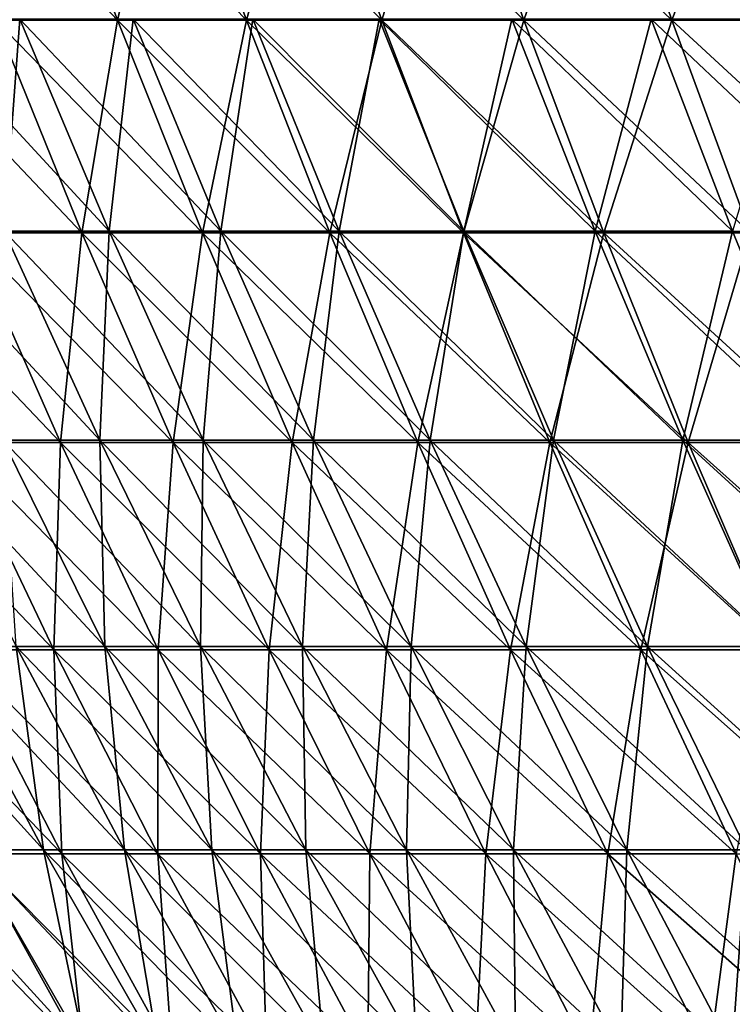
# Model space of a CAD drawing. Header units: millimetres. Extents: x -125 to 125, y -45 to 4025.
# Tile 360 of 656: x -100 to -90, y 3960 to 3974. Entities that reach past the tile are written whole.
import ezdxf

# ---------------------------------------------------------------- set-up
doc = ezdxf.new("R2010")
doc.units = ezdxf.units.MM
doc.header["$LTSCALE"] = 6.999206
for name, color, linetype in [('21', 7, 'CONTINUOUS'), ('22', 7, 'CONTINUOUS'), ('23', 7, 'CONTINUOUS'), ('24', 7, 'CONTINUOUS')]:
    doc.layers.add(name, color=color, linetype=linetype)

msp = doc.modelspace()

# ---------------------------------------------------------------- linework, layer by layer
at = {"layer": '21', "color": 7, "linetype": 'CONTINUOUS'}
for points in [[(-100.584, 3974.102, 54.012), (-98.873, 3974.102, 57.084), (-101.725, 3977.112, 54.625), (-100.584, 3974.102, 54.012)], [(-101.725, 3977.112, 54.625), (-98.873, 3974.102, 57.084), (-99.994, 3977.112, 57.732), (-101.725, 3977.112, 54.625)], [(-98.873, 3974.102, 57.084), (-97.068, 3974.102, 60.102), (-99.994, 3977.112, 57.732), (-98.873, 3974.102, 57.084)], [(-99.994, 3977.112, 57.732), (-97.068, 3974.102, 60.102), (-98.169, 3977.112, 60.784), (-99.994, 3977.112, 57.732)], [(-97.068, 3974.102, 60.102), (-95.171, 3974.102, 63.063), (-98.169, 3977.112, 60.784), (-97.068, 3974.102, 60.102)], [(-98.169, 3977.112, 60.784), (-95.171, 3974.102, 63.063), (-96.25, 3977.112, 63.778), (-98.169, 3977.112, 60.784)], [(-95.171, 3974.102, 63.063), (-93.184, 3974.102, 65.964), (-96.25, 3977.112, 63.778), (-95.171, 3974.102, 63.063)], [(-96.25, 3977.112, 63.778), (-93.184, 3974.102, 65.964), (-94.241, 3977.112, 66.712), (-96.25, 3977.112, 63.778)], [(-93.184, 3974.102, 65.964), (-91.108, 3974.102, 68.802), (-94.241, 3977.112, 66.712), (-93.184, 3974.102, 65.964)], [(-94.241, 3977.112, 66.712), (-91.108, 3974.102, 68.802), (-92.142, 3977.112, 69.582), (-94.241, 3977.112, 66.712)], [(-91.108, 3974.102, 68.802), (-88.946, 3974.102, 71.575), (-92.142, 3977.112, 69.582), (-91.108, 3974.102, 68.802)], [(-92.142, 3977.112, 69.582), (-88.946, 3974.102, 71.575), (-89.955, 3977.112, 72.387), (-92.142, 3977.112, 69.582)], [(-100.97, 3971.128, 50.277), (-99.374, 3971.128, 53.363), (-102.199, 3974.102, 50.889), (-100.97, 3971.128, 50.277)], [(-102.199, 3974.102, 50.889), (-99.374, 3971.128, 53.363), (-100.584, 3974.102, 54.012), (-102.199, 3974.102, 50.889)], [(-99.374, 3971.128, 53.363), (-97.684, 3971.128, 56.398), (-100.584, 3974.102, 54.012), (-99.374, 3971.128, 53.363)], [(-100.584, 3974.102, 54.012), (-97.684, 3971.128, 56.398), (-98.873, 3974.102, 57.084), (-100.584, 3974.102, 54.012)], [(-97.684, 3971.128, 56.398), (-95.9, 3971.128, 59.379), (-98.873, 3974.102, 57.084), (-97.684, 3971.128, 56.398)], [(-98.873, 3974.102, 57.084), (-95.9, 3971.128, 59.379), (-97.068, 3974.102, 60.102), (-98.873, 3974.102, 57.084)], [(-95.9, 3971.128, 59.379), (-94.026, 3971.128, 62.304), (-97.068, 3974.102, 60.102), (-95.9, 3971.128, 59.379)], [(-97.068, 3974.102, 60.102), (-94.026, 3971.128, 62.304), (-95.171, 3974.102, 63.063), (-97.068, 3974.102, 60.102)], [(-94.026, 3971.128, 62.304), (-92.063, 3971.128, 65.17), (-95.171, 3974.102, 63.063), (-94.026, 3971.128, 62.304)], [(-95.171, 3974.102, 63.063), (-92.063, 3971.128, 65.17), (-93.184, 3974.102, 65.964), (-95.171, 3974.102, 63.063)], [(-92.063, 3971.128, 65.17), (-90.013, 3971.128, 67.974), (-93.184, 3974.102, 65.964), (-92.063, 3971.128, 65.17)], [(-93.184, 3974.102, 65.964), (-90.013, 3971.128, 67.974), (-91.108, 3974.102, 68.802), (-93.184, 3974.102, 65.964)], [(-90.013, 3971.128, 67.974), (-87.877, 3971.128, 70.714), (-91.108, 3974.102, 68.802), (-90.013, 3971.128, 67.974)], [(-91.108, 3974.102, 68.802), (-87.877, 3971.128, 70.714), (-88.946, 3974.102, 71.575), (-91.108, 3974.102, 68.802)], [(-101.153, 3968.19, 46.538), (-99.672, 3968.19, 49.631), (-102.471, 3971.128, 47.144), (-101.153, 3968.19, 46.538)], [(-102.471, 3971.128, 47.144), (-99.672, 3968.19, 49.631), (-100.97, 3971.128, 50.277), (-102.471, 3971.128, 47.144)], [(-99.672, 3968.19, 49.631), (-98.096, 3968.19, 52.676), (-100.97, 3971.128, 50.277), (-99.672, 3968.19, 49.631)], [(-100.97, 3971.128, 50.277), (-98.096, 3968.19, 52.676), (-99.374, 3971.128, 53.363), (-100.97, 3971.128, 50.277)], [(-98.096, 3968.19, 52.676), (-96.427, 3968.19, 55.672), (-99.374, 3971.128, 53.363), (-98.096, 3968.19, 52.676)], [(-99.374, 3971.128, 53.363), (-96.427, 3968.19, 55.672), (-97.684, 3971.128, 56.398), (-99.374, 3971.128, 53.363)], [(-96.427, 3968.19, 55.672), (-94.667, 3968.19, 58.615), (-97.684, 3971.128, 56.398), (-96.427, 3968.19, 55.672)], [(-97.684, 3971.128, 56.398), (-94.667, 3968.19, 58.615), (-95.9, 3971.128, 59.379), (-97.684, 3971.128, 56.398)], [(-94.667, 3968.19, 58.615), (-92.817, 3968.19, 61.503), (-95.9, 3971.128, 59.379), (-94.667, 3968.19, 58.615)], [(-95.9, 3971.128, 59.379), (-92.817, 3968.19, 61.503), (-94.026, 3971.128, 62.304), (-95.9, 3971.128, 59.379)], [(-92.817, 3968.19, 61.503), (-90.879, 3968.19, 64.332), (-94.026, 3971.128, 62.304), (-92.817, 3968.19, 61.503)], [(-94.026, 3971.128, 62.304), (-90.879, 3968.19, 64.332), (-92.063, 3971.128, 65.17), (-94.026, 3971.128, 62.304)], [(-90.879, 3968.19, 64.332), (-88.855, 3968.19, 67.1), (-92.063, 3971.128, 65.17), (-90.879, 3968.19, 64.332)], [(-92.063, 3971.128, 65.17), (-88.855, 3968.19, 67.1), (-90.013, 3971.128, 67.974), (-92.063, 3971.128, 65.17)], [(-101.131, 3965.291, 42.805), (-99.765, 3965.291, 45.899), (-102.538, 3968.19, 43.401), (-101.131, 3965.291, 42.805)], [(-102.538, 3968.19, 43.401), (-99.765, 3965.291, 45.899), (-101.153, 3968.19, 46.538), (-102.538, 3968.19, 43.401)], [(-99.765, 3965.291, 45.899), (-98.305, 3965.291, 48.95), (-101.153, 3968.19, 46.538), (-99.765, 3965.291, 45.899)], [(-101.153, 3968.19, 46.538), (-98.305, 3965.291, 48.95), (-99.672, 3968.19, 49.631), (-101.153, 3968.19, 46.538)], [(-98.305, 3965.291, 48.95), (-96.75, 3965.291, 51.954), (-99.672, 3968.19, 49.631), (-98.305, 3965.291, 48.95)], [(-99.672, 3968.19, 49.631), (-96.75, 3965.291, 51.954), (-98.096, 3968.19, 52.676), (-99.672, 3968.19, 49.631)], [(-96.75, 3965.291, 51.954), (-95.105, 3965.291, 54.909), (-98.096, 3968.19, 52.676), (-96.75, 3965.291, 51.954)], [(-98.096, 3968.19, 52.676), (-95.105, 3965.291, 54.909), (-96.427, 3968.19, 55.672), (-98.096, 3968.19, 52.676)], [(-95.105, 3965.291, 54.909), (-93.369, 3965.291, 57.811), (-96.427, 3968.19, 55.672), (-95.105, 3965.291, 54.909)], [(-96.427, 3968.19, 55.672), (-93.369, 3965.291, 57.811), (-94.667, 3968.19, 58.615), (-96.427, 3968.19, 55.672)], [(-93.369, 3965.291, 57.811), (-91.544, 3965.291, 60.659), (-94.667, 3968.19, 58.615), (-93.369, 3965.291, 57.811)], [(-94.667, 3968.19, 58.615), (-91.544, 3965.291, 60.659), (-92.817, 3968.19, 61.503), (-94.667, 3968.19, 58.615)], [(-91.544, 3965.291, 60.659), (-89.633, 3965.291, 63.45), (-92.817, 3968.19, 61.503), (-91.544, 3965.291, 60.659)], [(-92.817, 3968.19, 61.503), (-89.633, 3965.291, 63.45), (-90.879, 3968.19, 64.332), (-92.817, 3968.19, 61.503)], [(-89.633, 3965.291, 63.45), (-87.636, 3965.291, 66.18), (-90.879, 3968.19, 64.332), (-89.633, 3965.291, 63.45)], [(-90.879, 3968.19, 64.332), (-87.636, 3965.291, 66.18), (-88.855, 3968.19, 67.1), (-90.879, 3968.19, 64.332)], [(-100.907, 3962.434, 39.092), (-99.656, 3962.434, 42.181), (-102.402, 3965.291, 39.671), (-100.907, 3962.434, 39.092)], [(-102.402, 3965.291, 39.671), (-99.656, 3962.434, 42.181), (-101.131, 3965.291, 42.805), (-102.402, 3965.291, 39.671)], [(-99.656, 3962.434, 42.181), (-98.309, 3962.434, 45.229), (-101.131, 3965.291, 42.805), (-99.656, 3962.434, 42.181)], [(-101.131, 3965.291, 42.805), (-98.309, 3962.434, 45.229), (-99.765, 3965.291, 45.899), (-101.131, 3965.291, 42.805)], [(-98.309, 3962.434, 45.229), (-96.87, 3962.434, 48.235), (-99.765, 3965.291, 45.899), (-98.309, 3962.434, 45.229)], [(-99.765, 3965.291, 45.899), (-96.87, 3962.434, 48.235), (-98.305, 3965.291, 48.95), (-99.765, 3965.291, 45.899)], [(-96.87, 3962.434, 48.235), (-95.339, 3962.434, 51.196), (-98.305, 3965.291, 48.95), (-96.87, 3962.434, 48.235)], [(-98.305, 3965.291, 48.95), (-95.339, 3962.434, 51.196), (-96.75, 3965.291, 51.954), (-98.305, 3965.291, 48.95)], [(-95.339, 3962.434, 51.196), (-93.717, 3962.434, 54.107), (-96.75, 3965.291, 51.954), (-95.339, 3962.434, 51.196)], [(-96.75, 3965.291, 51.954), (-93.717, 3962.434, 54.107), (-95.105, 3965.291, 54.909), (-96.75, 3965.291, 51.954)], [(-93.717, 3962.434, 54.107), (-92.006, 3962.434, 56.968), (-95.105, 3965.291, 54.909), (-93.717, 3962.434, 54.107)], [(-95.105, 3965.291, 54.909), (-92.006, 3962.434, 56.968), (-93.369, 3965.291, 57.811), (-95.105, 3965.291, 54.909)], [(-92.006, 3962.434, 56.968), (-90.208, 3962.434, 59.774), (-93.369, 3965.291, 57.811), (-92.006, 3962.434, 56.968)], [(-93.369, 3965.291, 57.811), (-90.208, 3962.434, 59.774), (-91.544, 3965.291, 60.659), (-93.369, 3965.291, 57.811)], [(-90.208, 3962.434, 59.774), (-88.325, 3962.434, 62.524), (-91.544, 3965.291, 60.659), (-90.208, 3962.434, 59.774)], [(-91.544, 3965.291, 60.659), (-88.325, 3962.434, 62.524), (-89.633, 3965.291, 63.45), (-91.544, 3965.291, 60.659)], [(-100.482, 3959.619, 35.408), (-99.344, 3959.619, 38.486), (-102.063, 3962.434, 35.966), (-100.482, 3959.619, 35.408)], [(-102.063, 3962.434, 35.966), (-99.344, 3959.619, 38.486), (-100.907, 3962.434, 39.092), (-102.063, 3962.434, 35.966)], [(-99.344, 3959.619, 38.486), (-98.111, 3959.619, 41.527), (-100.907, 3962.434, 39.092), (-99.344, 3959.619, 38.486)], [(-100.907, 3962.434, 39.092), (-98.111, 3959.619, 41.527), (-99.656, 3962.434, 42.181), (-100.907, 3962.434, 39.092)], [(-98.111, 3959.619, 41.527), (-96.786, 3959.619, 44.529), (-99.656, 3962.434, 42.181), (-98.111, 3959.619, 41.527)], [(-99.656, 3962.434, 42.181), (-96.786, 3959.619, 44.529), (-98.309, 3962.434, 45.229), (-99.656, 3962.434, 42.181)], [(-96.786, 3959.619, 44.529), (-95.369, 3959.619, 47.488), (-98.309, 3962.434, 45.229), (-96.786, 3959.619, 44.529)], [(-98.309, 3962.434, 45.229), (-95.369, 3959.619, 47.488), (-96.87, 3962.434, 48.235), (-98.309, 3962.434, 45.229)], [(-95.369, 3959.619, 47.488), (-93.861, 3959.619, 50.402), (-96.87, 3962.434, 48.235), (-95.369, 3959.619, 47.488)], [(-96.87, 3962.434, 48.235), (-93.861, 3959.619, 50.402), (-95.339, 3962.434, 51.196), (-96.87, 3962.434, 48.235)], [(-93.861, 3959.619, 50.402), (-92.264, 3959.619, 53.269), (-95.339, 3962.434, 51.196), (-93.861, 3959.619, 50.402)], [(-95.339, 3962.434, 51.196), (-92.264, 3959.619, 53.269), (-93.717, 3962.434, 54.107), (-95.339, 3962.434, 51.196)], [(-92.264, 3959.619, 53.269), (-90.58, 3959.619, 56.085), (-93.717, 3962.434, 54.107), (-92.264, 3959.619, 53.269)], [(-93.717, 3962.434, 54.107), (-90.58, 3959.619, 56.085), (-92.006, 3962.434, 56.968), (-93.717, 3962.434, 54.107)], [(-90.58, 3959.619, 56.085), (-88.81, 3959.619, 58.848), (-92.006, 3962.434, 56.968), (-90.58, 3959.619, 56.085)], [(-92.006, 3962.434, 56.968), (-88.81, 3959.619, 58.848), (-90.208, 3962.434, 59.774), (-92.006, 3962.434, 56.968)]]:
    msp.add_3dface(points, dxfattribs=at)
at = {"layer": '22', "color": 7, "linetype": 'CONTINUOUS'}
for points in [[(-99.994, 3977.112, -57.732), (-100.584, 3974.102, -54.012), (-101.725, 3977.112, -54.625), (-99.994, 3977.112, -57.732)], [(-98.873, 3974.102, -57.084), (-100.584, 3974.102, -54.012), (-99.994, 3977.112, -57.732), (-98.873, 3974.102, -57.084)], [(-98.169, 3977.112, -60.784), (-98.873, 3974.102, -57.084), (-99.994, 3977.112, -57.732), (-98.169, 3977.112, -60.784)], [(-97.068, 3974.102, -60.102), (-98.873, 3974.102, -57.084), (-98.169, 3977.112, -60.784), (-97.068, 3974.102, -60.102)], [(-96.25, 3977.112, -63.778), (-97.068, 3974.102, -60.102), (-98.169, 3977.112, -60.784), (-96.25, 3977.112, -63.778)], [(-95.171, 3974.102, -63.063), (-97.068, 3974.102, -60.102), (-96.25, 3977.112, -63.778), (-95.171, 3974.102, -63.063)], [(-94.241, 3977.112, -66.712), (-95.171, 3974.102, -63.063), (-96.25, 3977.112, -63.778), (-94.241, 3977.112, -66.712)], [(-93.184, 3974.102, -65.964), (-95.171, 3974.102, -63.063), (-94.241, 3977.112, -66.712), (-93.184, 3974.102, -65.964)], [(-92.142, 3977.112, -69.582), (-93.184, 3974.102, -65.964), (-94.241, 3977.112, -66.712), (-92.142, 3977.112, -69.582)], [(-91.108, 3974.102, -68.802), (-93.184, 3974.102, -65.964), (-92.142, 3977.112, -69.582), (-91.108, 3974.102, -68.802)], [(-89.955, 3977.112, -72.387), (-91.108, 3974.102, -68.802), (-92.142, 3977.112, -69.582), (-89.955, 3977.112, -72.387)], [(-88.946, 3974.102, -71.575), (-91.108, 3974.102, -68.802), (-89.955, 3977.112, -72.387), (-88.946, 3974.102, -71.575)], [(-99.374, 3971.128, -53.363), (-100.97, 3971.128, -50.277), (-100.584, 3974.102, -54.012), (-99.374, 3971.128, -53.363)], [(-98.873, 3974.102, -57.084), (-99.374, 3971.128, -53.363), (-100.584, 3974.102, -54.012), (-98.873, 3974.102, -57.084)], [(-97.684, 3971.128, -56.398), (-99.374, 3971.128, -53.363), (-98.873, 3974.102, -57.084), (-97.684, 3971.128, -56.398)], [(-97.068, 3974.102, -60.102), (-97.684, 3971.128, -56.398), (-98.873, 3974.102, -57.084), (-97.068, 3974.102, -60.102)], [(-95.9, 3971.128, -59.379), (-97.684, 3971.128, -56.398), (-97.068, 3974.102, -60.102), (-95.9, 3971.128, -59.379)], [(-95.171, 3974.102, -63.063), (-95.9, 3971.128, -59.379), (-97.068, 3974.102, -60.102), (-95.171, 3974.102, -63.063)], [(-94.026, 3971.128, -62.304), (-95.9, 3971.128, -59.379), (-95.171, 3974.102, -63.063), (-94.026, 3971.128, -62.304)], [(-93.184, 3974.102, -65.964), (-94.026, 3971.128, -62.304), (-95.171, 3974.102, -63.063), (-93.184, 3974.102, -65.964)], [(-92.063, 3971.128, -65.17), (-94.026, 3971.128, -62.304), (-93.184, 3974.102, -65.964), (-92.063, 3971.128, -65.17)], [(-91.108, 3974.102, -68.802), (-92.063, 3971.128, -65.17), (-93.184, 3974.102, -65.964), (-91.108, 3974.102, -68.802)], [(-90.013, 3971.128, -67.974), (-92.063, 3971.128, -65.17), (-91.108, 3974.102, -68.802), (-90.013, 3971.128, -67.974)], [(-88.946, 3974.102, -71.575), (-90.013, 3971.128, -67.974), (-91.108, 3974.102, -68.802), (-88.946, 3974.102, -71.575)], [(-99.672, 3968.19, -49.631), (-101.153, 3968.19, -46.538), (-100.97, 3971.128, -50.277), (-99.672, 3968.19, -49.631)], [(-99.374, 3971.128, -53.363), (-99.672, 3968.19, -49.631), (-100.97, 3971.128, -50.277), (-99.374, 3971.128, -53.363)], [(-98.096, 3968.19, -52.676), (-99.672, 3968.19, -49.631), (-99.374, 3971.128, -53.363), (-98.096, 3968.19, -52.676)], [(-97.684, 3971.128, -56.398), (-98.096, 3968.19, -52.676), (-99.374, 3971.128, -53.363), (-97.684, 3971.128, -56.398)], [(-96.427, 3968.19, -55.672), (-98.096, 3968.19, -52.676), (-97.684, 3971.128, -56.398), (-96.427, 3968.19, -55.672)], [(-95.9, 3971.128, -59.379), (-96.427, 3968.19, -55.672), (-97.684, 3971.128, -56.398), (-95.9, 3971.128, -59.379)], [(-94.667, 3968.19, -58.615), (-96.427, 3968.19, -55.672), (-95.9, 3971.128, -59.379), (-94.667, 3968.19, -58.615)], [(-94.026, 3971.128, -62.304), (-94.667, 3968.19, -58.615), (-95.9, 3971.128, -59.379), (-94.026, 3971.128, -62.304)], [(-92.817, 3968.19, -61.503), (-94.667, 3968.19, -58.615), (-94.026, 3971.128, -62.304), (-92.817, 3968.19, -61.503)], [(-92.063, 3971.128, -65.17), (-92.817, 3968.19, -61.503), (-94.026, 3971.128, -62.304), (-92.063, 3971.128, -65.17)], [(-90.879, 3968.19, -64.332), (-92.817, 3968.19, -61.503), (-92.063, 3971.128, -65.17), (-90.879, 3968.19, -64.332)], [(-90.013, 3971.128, -67.974), (-90.879, 3968.19, -64.332), (-92.063, 3971.128, -65.17), (-90.013, 3971.128, -67.974)], [(-88.855, 3968.19, -67.1), (-90.879, 3968.19, -64.332), (-90.013, 3971.128, -67.974), (-88.855, 3968.19, -67.1)], [(-99.765, 3965.291, -45.899), (-101.131, 3965.291, -42.805), (-101.153, 3968.19, -46.538), (-99.765, 3965.291, -45.899)], [(-99.672, 3968.19, -49.631), (-99.765, 3965.291, -45.899), (-101.153, 3968.19, -46.538), (-99.672, 3968.19, -49.631)], [(-98.305, 3965.291, -48.95), (-99.765, 3965.291, -45.899), (-99.672, 3968.19, -49.631), (-98.305, 3965.291, -48.95)], [(-98.096, 3968.19, -52.676), (-98.305, 3965.291, -48.95), (-99.672, 3968.19, -49.631), (-98.096, 3968.19, -52.676)], [(-96.75, 3965.291, -51.954), (-98.305, 3965.291, -48.95), (-98.096, 3968.19, -52.676), (-96.75, 3965.291, -51.954)], [(-96.427, 3968.19, -55.672), (-96.75, 3965.291, -51.954), (-98.096, 3968.19, -52.676), (-96.427, 3968.19, -55.672)], [(-95.105, 3965.291, -54.909), (-96.75, 3965.291, -51.954), (-96.427, 3968.19, -55.672), (-95.105, 3965.291, -54.909)], [(-94.667, 3968.19, -58.615), (-95.105, 3965.291, -54.909), (-96.427, 3968.19, -55.672), (-94.667, 3968.19, -58.615)], [(-93.369, 3965.291, -57.811), (-95.105, 3965.291, -54.909), (-94.667, 3968.19, -58.615), (-93.369, 3965.291, -57.811)], [(-92.817, 3968.19, -61.503), (-93.369, 3965.291, -57.811), (-94.667, 3968.19, -58.615), (-92.817, 3968.19, -61.503)], [(-91.544, 3965.291, -60.659), (-93.369, 3965.291, -57.811), (-92.817, 3968.19, -61.503), (-91.544, 3965.291, -60.659)], [(-90.879, 3968.19, -64.332), (-91.544, 3965.291, -60.659), (-92.817, 3968.19, -61.503), (-90.879, 3968.19, -64.332)], [(-89.633, 3965.291, -63.45), (-91.544, 3965.291, -60.659), (-90.879, 3968.19, -64.332), (-89.633, 3965.291, -63.45)], [(-88.855, 3968.19, -67.1), (-89.633, 3965.291, -63.45), (-90.879, 3968.19, -64.332), (-88.855, 3968.19, -67.1)], [(-99.656, 3962.434, -42.181), (-100.907, 3962.434, -39.092), (-101.131, 3965.291, -42.805), (-99.656, 3962.434, -42.181)], [(-99.765, 3965.291, -45.899), (-99.656, 3962.434, -42.181), (-101.131, 3965.291, -42.805), (-99.765, 3965.291, -45.899)], [(-98.309, 3962.434, -45.229), (-99.656, 3962.434, -42.181), (-99.765, 3965.291, -45.899), (-98.309, 3962.434, -45.229)], [(-98.305, 3965.291, -48.95), (-98.309, 3962.434, -45.229), (-99.765, 3965.291, -45.899), (-98.305, 3965.291, -48.95)], [(-96.87, 3962.434, -48.235), (-98.309, 3962.434, -45.229), (-98.305, 3965.291, -48.95), (-96.87, 3962.434, -48.235)], [(-96.75, 3965.291, -51.954), (-96.87, 3962.434, -48.235), (-98.305, 3965.291, -48.95), (-96.75, 3965.291, -51.954)], [(-95.339, 3962.434, -51.196), (-96.87, 3962.434, -48.235), (-96.75, 3965.291, -51.954), (-95.339, 3962.434, -51.196)], [(-95.105, 3965.291, -54.909), (-95.339, 3962.434, -51.196), (-96.75, 3965.291, -51.954), (-95.105, 3965.291, -54.909)], [(-93.717, 3962.434, -54.107), (-95.339, 3962.434, -51.196), (-95.105, 3965.291, -54.909), (-93.717, 3962.434, -54.107)], [(-93.369, 3965.291, -57.811), (-93.717, 3962.434, -54.107), (-95.105, 3965.291, -54.909), (-93.369, 3965.291, -57.811)], [(-92.006, 3962.434, -56.968), (-93.717, 3962.434, -54.107), (-93.369, 3965.291, -57.811), (-92.006, 3962.434, -56.968)], [(-91.544, 3965.291, -60.659), (-92.006, 3962.434, -56.968), (-93.369, 3965.291, -57.811), (-91.544, 3965.291, -60.659)], [(-90.208, 3962.434, -59.774), (-92.006, 3962.434, -56.968), (-91.544, 3965.291, -60.659), (-90.208, 3962.434, -59.774)], [(-89.633, 3965.291, -63.45), (-90.208, 3962.434, -59.774), (-91.544, 3965.291, -60.659), (-89.633, 3965.291, -63.45)], [(-99.344, 3959.619, -38.486), (-100.482, 3959.619, -35.408), (-100.907, 3962.434, -39.092), (-99.344, 3959.619, -38.486)], [(-99.656, 3962.434, -42.181), (-99.344, 3959.619, -38.486), (-100.907, 3962.434, -39.092), (-99.656, 3962.434, -42.181)], [(-98.111, 3959.619, -41.527), (-99.344, 3959.619, -38.486), (-99.656, 3962.434, -42.181), (-98.111, 3959.619, -41.527)], [(-98.309, 3962.434, -45.229), (-98.111, 3959.619, -41.527), (-99.656, 3962.434, -42.181), (-98.309, 3962.434, -45.229)], [(-96.786, 3959.619, -44.529), (-98.111, 3959.619, -41.527), (-98.309, 3962.434, -45.229), (-96.786, 3959.619, -44.529)], [(-96.87, 3962.434, -48.235), (-96.786, 3959.619, -44.529), (-98.309, 3962.434, -45.229), (-96.87, 3962.434, -48.235)], [(-95.369, 3959.619, -47.488), (-96.786, 3959.619, -44.529), (-96.87, 3962.434, -48.235), (-95.369, 3959.619, -47.488)], [(-95.339, 3962.434, -51.196), (-95.369, 3959.619, -47.488), (-96.87, 3962.434, -48.235), (-95.339, 3962.434, -51.196)], [(-93.861, 3959.619, -50.402), (-95.369, 3959.619, -47.488), (-95.339, 3962.434, -51.196), (-93.861, 3959.619, -50.402)], [(-93.717, 3962.434, -54.107), (-93.861, 3959.619, -50.402), (-95.339, 3962.434, -51.196), (-93.717, 3962.434, -54.107)], [(-92.264, 3959.619, -53.269), (-93.861, 3959.619, -50.402), (-93.717, 3962.434, -54.107), (-92.264, 3959.619, -53.269)], [(-92.006, 3962.434, -56.968), (-92.264, 3959.619, -53.269), (-93.717, 3962.434, -54.107), (-92.006, 3962.434, -56.968)], [(-90.58, 3959.619, -56.085), (-92.264, 3959.619, -53.269), (-92.006, 3962.434, -56.968), (-90.58, 3959.619, -56.085)], [(-90.208, 3962.434, -59.774), (-90.58, 3959.619, -56.085), (-92.006, 3962.434, -56.968), (-90.208, 3962.434, -59.774)], [(-88.81, 3959.619, -58.848), (-90.58, 3959.619, -56.085), (-90.208, 3962.434, -59.774), (-88.81, 3959.619, -58.848)]]:
    msp.add_3dface(points, dxfattribs=at)
at = {"layer": '23', "color": 7, "linetype": 'CONTINUOUS'}
for points in [[(-100.464, 3971.152, -46.221), (-98.993, 3971.152, -49.293), (-101.732, 3974.118, -46.804), (-100.464, 3971.152, -46.221)], [(-101.732, 3974.118, -46.804), (-98.993, 3971.152, -49.293), (-100.243, 3974.118, -49.915), (-101.732, 3974.118, -46.804)], [(-98.993, 3971.152, -49.293), (-97.428, 3971.152, -52.318), (-100.243, 3974.118, -49.915), (-98.993, 3971.152, -49.293)], [(-100.243, 3974.118, -49.915), (-97.428, 3971.152, -52.318), (-98.658, 3974.118, -52.978), (-100.243, 3974.118, -49.915)], [(-97.428, 3971.152, -52.318), (-95.771, 3971.152, -55.293), (-98.658, 3974.118, -52.978), (-97.428, 3971.152, -52.318)], [(-98.658, 3974.118, -52.978), (-95.771, 3971.152, -55.293), (-96.98, 3974.118, -55.991), (-98.658, 3974.118, -52.978)], [(-95.771, 3971.152, -55.293), (-94.022, 3971.152, -58.216), (-96.98, 3974.118, -55.991), (-95.771, 3971.152, -55.293)], [(-96.98, 3974.118, -55.991), (-94.022, 3971.152, -58.216), (-95.209, 3974.118, -58.951), (-96.98, 3974.118, -55.991)], [(-94.022, 3971.152, -58.216), (-92.185, 3971.152, -61.084), (-95.209, 3974.118, -58.951), (-94.022, 3971.152, -58.216)], [(-95.209, 3974.118, -58.951), (-92.185, 3971.152, -61.084), (-93.349, 3974.118, -61.855), (-95.209, 3974.118, -58.951)], [(-92.185, 3971.152, -61.084), (-90.26, 3971.152, -63.894), (-93.349, 3974.118, -61.855), (-92.185, 3971.152, -61.084)], [(-93.349, 3974.118, -61.855), (-90.26, 3971.152, -63.894), (-91.4, 3974.118, -64.7), (-93.349, 3974.118, -61.855)], [(-90.26, 3971.152, -63.894), (-88.25, 3971.152, -66.643), (-91.4, 3974.118, -64.7), (-90.26, 3971.152, -63.894)], [(-91.4, 3974.118, -64.7), (-88.25, 3971.152, -66.643), (-89.364, 3974.118, -67.484), (-91.4, 3974.118, -64.7)], [(-100.482, 3968.223, -42.53), (-99.124, 3968.223, -45.604), (-101.84, 3971.152, -43.105), (-100.482, 3968.223, -42.53)], [(-101.84, 3971.152, -43.105), (-99.124, 3968.223, -45.604), (-100.464, 3971.152, -46.221), (-101.84, 3971.152, -43.105)], [(-99.124, 3968.223, -45.604), (-97.673, 3968.223, -48.635), (-100.464, 3971.152, -46.221), (-99.124, 3968.223, -45.604)], [(-100.464, 3971.152, -46.221), (-97.673, 3968.223, -48.635), (-98.993, 3971.152, -49.293), (-100.464, 3971.152, -46.221)], [(-97.673, 3968.223, -48.635), (-96.129, 3968.223, -51.62), (-98.993, 3971.152, -49.293), (-97.673, 3968.223, -48.635)], [(-98.993, 3971.152, -49.293), (-96.129, 3968.223, -51.62), (-97.428, 3971.152, -52.318), (-98.993, 3971.152, -49.293)], [(-96.129, 3968.223, -51.62), (-94.494, 3968.223, -54.556), (-97.428, 3971.152, -52.318), (-96.129, 3968.223, -51.62)], [(-97.428, 3971.152, -52.318), (-94.494, 3968.223, -54.556), (-95.771, 3971.152, -55.293), (-97.428, 3971.152, -52.318)], [(-94.494, 3968.223, -54.556), (-92.769, 3968.223, -57.44), (-95.771, 3971.152, -55.293), (-94.494, 3968.223, -54.556)], [(-95.771, 3971.152, -55.293), (-92.769, 3968.223, -57.44), (-94.022, 3971.152, -58.216), (-95.771, 3971.152, -55.293)], [(-92.769, 3968.223, -57.44), (-90.956, 3968.223, -60.27), (-94.022, 3971.152, -58.216), (-92.769, 3968.223, -57.44)], [(-94.022, 3971.152, -58.216), (-90.956, 3968.223, -60.27), (-92.185, 3971.152, -61.084), (-94.022, 3971.152, -58.216)], [(-90.956, 3968.223, -60.27), (-89.057, 3968.223, -63.042), (-92.185, 3971.152, -61.084), (-90.956, 3968.223, -60.27)], [(-92.185, 3971.152, -61.084), (-89.057, 3968.223, -63.042), (-90.26, 3971.152, -63.894), (-92.185, 3971.152, -61.084)], [(-100.297, 3965.335, -38.855), (-99.052, 3965.335, -41.925), (-101.744, 3968.223, -39.416), (-100.297, 3965.335, -38.855)], [(-101.744, 3968.223, -39.416), (-99.052, 3965.335, -41.925), (-100.482, 3968.223, -42.53), (-101.744, 3968.223, -39.416)], [(-99.052, 3965.335, -41.925), (-97.714, 3965.335, -44.956), (-100.482, 3968.223, -42.53), (-99.052, 3965.335, -41.925)], [(-100.482, 3968.223, -42.53), (-97.714, 3965.335, -44.956), (-99.124, 3968.223, -45.604), (-100.482, 3968.223, -42.53)], [(-97.714, 3965.335, -44.956), (-96.284, 3965.335, -47.944), (-99.124, 3968.223, -45.604), (-97.714, 3965.335, -44.956)], [(-99.124, 3968.223, -45.604), (-96.284, 3965.335, -47.944), (-97.673, 3968.223, -48.635), (-99.124, 3968.223, -45.604)], [(-96.284, 3965.335, -47.944), (-94.761, 3965.335, -50.886), (-97.673, 3968.223, -48.635), (-96.284, 3965.335, -47.944)], [(-97.673, 3968.223, -48.635), (-94.761, 3965.335, -50.886), (-96.129, 3968.223, -51.62), (-97.673, 3968.223, -48.635)], [(-94.761, 3965.335, -50.886), (-93.149, 3965.335, -53.78), (-96.129, 3968.223, -51.62), (-94.761, 3965.335, -50.886)], [(-96.129, 3968.223, -51.62), (-93.149, 3965.335, -53.78), (-94.494, 3968.223, -54.556), (-96.129, 3968.223, -51.62)], [(-93.149, 3965.335, -53.78), (-91.449, 3965.335, -56.623), (-94.494, 3968.223, -54.556), (-93.149, 3965.335, -53.78)], [(-94.494, 3968.223, -54.556), (-91.449, 3965.335, -56.623), (-92.769, 3968.223, -57.44), (-94.494, 3968.223, -54.556)], [(-91.449, 3965.335, -56.623), (-89.662, 3965.335, -59.412), (-92.769, 3968.223, -57.44), (-91.449, 3965.335, -56.623)], [(-92.769, 3968.223, -57.44), (-89.662, 3965.335, -59.412), (-90.956, 3968.223, -60.27), (-92.769, 3968.223, -57.44)], [(-89.662, 3965.335, -59.412), (-87.79, 3965.335, -62.145), (-90.956, 3968.223, -60.27), (-89.662, 3965.335, -59.412)], [(-90.956, 3968.223, -60.27), (-87.79, 3965.335, -62.145), (-89.057, 3968.223, -63.042), (-90.956, 3968.223, -60.27)], [(-100.946, 3962.489, -32.113), (-99.91, 3962.489, -35.207), (-102.498, 3965.335, -32.607), (-100.946, 3962.489, -32.113)], [(-102.498, 3965.335, -32.607), (-99.91, 3962.489, -35.207), (-101.445, 3965.335, -35.748), (-102.498, 3965.335, -32.607)], [(-99.91, 3962.489, -35.207), (-98.778, 3962.489, -38.267), (-101.445, 3965.335, -35.748), (-99.91, 3962.489, -35.207)], [(-101.445, 3965.335, -35.748), (-98.778, 3962.489, -38.267), (-100.297, 3965.335, -38.855), (-101.445, 3965.335, -35.748)], [(-98.778, 3962.489, -38.267), (-97.553, 3962.489, -41.291), (-100.297, 3965.335, -38.855), (-98.778, 3962.489, -38.267)], [(-100.297, 3965.335, -38.855), (-97.553, 3962.489, -41.291), (-99.052, 3965.335, -41.925), (-100.297, 3965.335, -38.855)], [(-97.553, 3962.489, -41.291), (-96.235, 3962.489, -44.275), (-99.052, 3965.335, -41.925), (-97.553, 3962.489, -41.291)], [(-99.052, 3965.335, -41.925), (-96.235, 3962.489, -44.275), (-97.714, 3965.335, -44.956), (-99.052, 3965.335, -41.925)], [(-96.235, 3962.489, -44.275), (-94.826, 3962.489, -47.218), (-97.714, 3965.335, -44.956), (-96.235, 3962.489, -44.275)], [(-97.714, 3965.335, -44.956), (-94.826, 3962.489, -47.218), (-96.284, 3965.335, -47.944), (-97.714, 3965.335, -44.956)], [(-94.826, 3962.489, -47.218), (-93.327, 3962.489, -50.115), (-96.284, 3965.335, -47.944), (-94.826, 3962.489, -47.218)], [(-96.284, 3965.335, -47.944), (-93.327, 3962.489, -50.115), (-94.761, 3965.335, -50.886), (-96.284, 3965.335, -47.944)], [(-93.327, 3962.489, -50.115), (-91.739, 3962.489, -52.966), (-94.761, 3965.335, -50.886), (-93.327, 3962.489, -50.115)], [(-94.761, 3965.335, -50.886), (-91.739, 3962.489, -52.966), (-93.149, 3965.335, -53.78), (-94.761, 3965.335, -50.886)], [(-91.739, 3962.489, -52.966), (-90.065, 3962.489, -55.766), (-93.149, 3965.335, -53.78), (-91.739, 3962.489, -52.966)], [(-93.149, 3965.335, -53.78), (-90.065, 3962.489, -55.766), (-91.449, 3965.335, -56.623), (-93.149, 3965.335, -53.78)], [(-90.065, 3962.489, -55.766), (-88.305, 3962.489, -58.513), (-91.449, 3965.335, -56.623), (-90.065, 3962.489, -55.766)], [(-91.449, 3965.335, -56.623), (-88.305, 3962.489, -58.513), (-89.662, 3965.335, -59.412), (-91.449, 3965.335, -56.623)], [(-100.249, 3959.688, -28.523), (-99.323, 3959.688, -31.597), (-101.887, 3962.489, -28.989), (-100.249, 3959.688, -28.523)], [(-101.887, 3962.489, -28.989), (-99.323, 3959.688, -31.597), (-100.946, 3962.489, -32.113), (-101.887, 3962.489, -28.989)], [(-99.323, 3959.688, -31.597), (-98.303, 3959.688, -34.641), (-100.946, 3962.489, -32.113), (-99.323, 3959.688, -31.597)], [(-100.946, 3962.489, -32.113), (-98.303, 3959.688, -34.641), (-99.91, 3962.489, -35.207), (-100.946, 3962.489, -32.113)], [(-98.303, 3959.688, -34.641), (-97.189, 3959.688, -37.651), (-99.91, 3962.489, -35.207), (-98.303, 3959.688, -34.641)], [(-99.91, 3962.489, -35.207), (-97.189, 3959.688, -37.651), (-98.778, 3962.489, -38.267), (-99.91, 3962.489, -35.207)], [(-97.189, 3959.688, -37.651), (-95.984, 3959.688, -40.626), (-98.778, 3962.489, -38.267), (-97.189, 3959.688, -37.651)], [(-98.778, 3962.489, -38.267), (-95.984, 3959.688, -40.626), (-97.553, 3962.489, -41.291), (-98.778, 3962.489, -38.267)], [(-95.984, 3959.688, -40.626), (-94.687, 3959.688, -43.563), (-97.553, 3962.489, -41.291), (-95.984, 3959.688, -40.626)], [(-97.553, 3962.489, -41.291), (-94.687, 3959.688, -43.563), (-96.235, 3962.489, -44.275), (-97.553, 3962.489, -41.291)], [(-94.687, 3959.688, -43.563), (-93.301, 3959.688, -46.458), (-96.235, 3962.489, -44.275), (-94.687, 3959.688, -43.563)], [(-96.235, 3962.489, -44.275), (-93.301, 3959.688, -46.458), (-94.826, 3962.489, -47.218), (-96.235, 3962.489, -44.275)], [(-93.301, 3959.688, -46.458), (-91.826, 3959.688, -49.309), (-94.826, 3962.489, -47.218), (-93.301, 3959.688, -46.458)], [(-94.826, 3962.489, -47.218), (-91.826, 3959.688, -49.309), (-93.327, 3962.489, -50.115), (-94.826, 3962.489, -47.218)], [(-91.826, 3959.688, -49.309), (-90.264, 3959.688, -52.114), (-93.327, 3962.489, -50.115), (-91.826, 3959.688, -49.309)], [(-93.327, 3962.489, -50.115), (-90.264, 3959.688, -52.114), (-91.739, 3962.489, -52.966), (-93.327, 3962.489, -50.115)], [(-90.264, 3959.688, -52.114), (-88.616, 3959.688, -54.869), (-91.739, 3962.489, -52.966), (-90.264, 3959.688, -52.114)], [(-91.739, 3962.489, -52.966), (-88.616, 3959.688, -54.869), (-90.065, 3962.489, -55.766), (-91.739, 3962.489, -52.966)]]:
    msp.add_3dface(points, dxfattribs=at)
at = {"layer": '24', "color": 7, "linetype": 'CONTINUOUS'}
for points in [[(-100.243, 3974.118, 49.915), (-100.464, 3971.152, 46.221), (-101.732, 3974.118, 46.804), (-100.243, 3974.118, 49.915)], [(-98.993, 3971.152, 49.293), (-100.464, 3971.152, 46.221), (-100.243, 3974.118, 49.915), (-98.993, 3971.152, 49.293)], [(-98.658, 3974.118, 52.978), (-98.993, 3971.152, 49.293), (-100.243, 3974.118, 49.915), (-98.658, 3974.118, 52.978)], [(-97.428, 3971.152, 52.318), (-98.993, 3971.152, 49.293), (-98.658, 3974.118, 52.978), (-97.428, 3971.152, 52.318)], [(-96.98, 3974.118, 55.991), (-97.428, 3971.152, 52.318), (-98.658, 3974.118, 52.978), (-96.98, 3974.118, 55.991)], [(-95.771, 3971.152, 55.293), (-97.428, 3971.152, 52.318), (-96.98, 3974.118, 55.991), (-95.771, 3971.152, 55.293)], [(-95.209, 3974.118, 58.951), (-95.771, 3971.152, 55.293), (-96.98, 3974.118, 55.991), (-95.209, 3974.118, 58.951)], [(-94.022, 3971.152, 58.216), (-95.771, 3971.152, 55.293), (-95.209, 3974.118, 58.951), (-94.022, 3971.152, 58.216)], [(-93.349, 3974.118, 61.855), (-94.022, 3971.152, 58.216), (-95.209, 3974.118, 58.951), (-93.349, 3974.118, 61.855)], [(-92.185, 3971.152, 61.084), (-94.022, 3971.152, 58.216), (-93.349, 3974.118, 61.855), (-92.185, 3971.152, 61.084)], [(-91.4, 3974.118, 64.7), (-92.185, 3971.152, 61.084), (-93.349, 3974.118, 61.855), (-91.4, 3974.118, 64.7)], [(-90.26, 3971.152, 63.894), (-92.185, 3971.152, 61.084), (-91.4, 3974.118, 64.7), (-90.26, 3971.152, 63.894)], [(-89.364, 3974.118, 67.484), (-90.26, 3971.152, 63.894), (-91.4, 3974.118, 64.7), (-89.364, 3974.118, 67.484)], [(-99.124, 3968.223, 45.604), (-100.482, 3968.223, 42.53), (-100.464, 3971.152, 46.221), (-99.124, 3968.223, 45.604)], [(-98.993, 3971.152, 49.293), (-99.124, 3968.223, 45.604), (-100.464, 3971.152, 46.221), (-98.993, 3971.152, 49.293)], [(-97.673, 3968.223, 48.635), (-99.124, 3968.223, 45.604), (-98.993, 3971.152, 49.293), (-97.673, 3968.223, 48.635)], [(-97.428, 3971.152, 52.318), (-97.673, 3968.223, 48.635), (-98.993, 3971.152, 49.293), (-97.428, 3971.152, 52.318)], [(-96.129, 3968.223, 51.62), (-97.673, 3968.223, 48.635), (-97.428, 3971.152, 52.318), (-96.129, 3968.223, 51.62)], [(-95.771, 3971.152, 55.293), (-96.129, 3968.223, 51.62), (-97.428, 3971.152, 52.318), (-95.771, 3971.152, 55.293)], [(-94.494, 3968.223, 54.556), (-96.129, 3968.223, 51.62), (-95.771, 3971.152, 55.293), (-94.494, 3968.223, 54.556)], [(-94.022, 3971.152, 58.216), (-94.494, 3968.223, 54.556), (-95.771, 3971.152, 55.293), (-94.022, 3971.152, 58.216)], [(-92.769, 3968.223, 57.44), (-94.494, 3968.223, 54.556), (-94.022, 3971.152, 58.216), (-92.769, 3968.223, 57.44)], [(-92.185, 3971.152, 61.084), (-92.769, 3968.223, 57.44), (-94.022, 3971.152, 58.216), (-92.185, 3971.152, 61.084)], [(-90.956, 3968.223, 60.27), (-92.769, 3968.223, 57.44), (-92.185, 3971.152, 61.084), (-90.956, 3968.223, 60.27)], [(-90.26, 3971.152, 63.894), (-90.956, 3968.223, 60.27), (-92.185, 3971.152, 61.084), (-90.26, 3971.152, 63.894)], [(-89.057, 3968.223, 63.042), (-90.956, 3968.223, 60.27), (-90.26, 3971.152, 63.894), (-89.057, 3968.223, 63.042)], [(-99.052, 3965.335, 41.925), (-100.297, 3965.335, 38.855), (-100.482, 3968.223, 42.53), (-99.052, 3965.335, 41.925)], [(-99.124, 3968.223, 45.604), (-99.052, 3965.335, 41.925), (-100.482, 3968.223, 42.53), (-99.124, 3968.223, 45.604)], [(-97.714, 3965.335, 44.956), (-99.052, 3965.335, 41.925), (-99.124, 3968.223, 45.604), (-97.714, 3965.335, 44.956)], [(-97.673, 3968.223, 48.635), (-97.714, 3965.335, 44.956), (-99.124, 3968.223, 45.604), (-97.673, 3968.223, 48.635)], [(-96.284, 3965.335, 47.944), (-97.714, 3965.335, 44.956), (-97.673, 3968.223, 48.635), (-96.284, 3965.335, 47.944)], [(-96.129, 3968.223, 51.62), (-96.284, 3965.335, 47.944), (-97.673, 3968.223, 48.635), (-96.129, 3968.223, 51.62)], [(-94.761, 3965.335, 50.886), (-96.284, 3965.335, 47.944), (-96.129, 3968.223, 51.62), (-94.761, 3965.335, 50.886)], [(-94.494, 3968.223, 54.556), (-94.761, 3965.335, 50.886), (-96.129, 3968.223, 51.62), (-94.494, 3968.223, 54.556)], [(-93.149, 3965.335, 53.78), (-94.761, 3965.335, 50.886), (-94.494, 3968.223, 54.556), (-93.149, 3965.335, 53.78)], [(-92.769, 3968.223, 57.44), (-93.149, 3965.335, 53.78), (-94.494, 3968.223, 54.556), (-92.769, 3968.223, 57.44)], [(-91.449, 3965.335, 56.623), (-93.149, 3965.335, 53.78), (-92.769, 3968.223, 57.44), (-91.449, 3965.335, 56.623)], [(-90.956, 3968.223, 60.27), (-91.449, 3965.335, 56.623), (-92.769, 3968.223, 57.44), (-90.956, 3968.223, 60.27)], [(-89.662, 3965.335, 59.412), (-91.449, 3965.335, 56.623), (-90.956, 3968.223, 60.27), (-89.662, 3965.335, 59.412)], [(-89.057, 3968.223, 63.042), (-89.662, 3965.335, 59.412), (-90.956, 3968.223, 60.27), (-89.057, 3968.223, 63.042)], [(-99.91, 3962.489, 35.207), (-100.946, 3962.489, 32.113), (-101.445, 3965.335, 35.748), (-99.91, 3962.489, 35.207)], [(-100.297, 3965.335, 38.855), (-99.91, 3962.489, 35.207), (-101.445, 3965.335, 35.748), (-100.297, 3965.335, 38.855)], [(-98.778, 3962.489, 38.267), (-99.91, 3962.489, 35.207), (-100.297, 3965.335, 38.855), (-98.778, 3962.489, 38.267)], [(-99.052, 3965.335, 41.925), (-98.778, 3962.489, 38.267), (-100.297, 3965.335, 38.855), (-99.052, 3965.335, 41.925)], [(-97.553, 3962.489, 41.291), (-98.778, 3962.489, 38.267), (-99.052, 3965.335, 41.925), (-97.553, 3962.489, 41.291)], [(-97.714, 3965.335, 44.956), (-97.553, 3962.489, 41.291), (-99.052, 3965.335, 41.925), (-97.714, 3965.335, 44.956)], [(-96.235, 3962.489, 44.275), (-97.553, 3962.489, 41.291), (-97.714, 3965.335, 44.956), (-96.235, 3962.489, 44.275)], [(-96.284, 3965.335, 47.944), (-96.235, 3962.489, 44.275), (-97.714, 3965.335, 44.956), (-96.284, 3965.335, 47.944)], [(-94.826, 3962.489, 47.218), (-96.235, 3962.489, 44.275), (-96.284, 3965.335, 47.944), (-94.826, 3962.489, 47.218)], [(-94.761, 3965.335, 50.886), (-94.826, 3962.489, 47.218), (-96.284, 3965.335, 47.944), (-94.761, 3965.335, 50.886)], [(-93.327, 3962.489, 50.115), (-94.826, 3962.489, 47.218), (-94.761, 3965.335, 50.886), (-93.327, 3962.489, 50.115)], [(-93.149, 3965.335, 53.78), (-93.327, 3962.489, 50.115), (-94.761, 3965.335, 50.886), (-93.149, 3965.335, 53.78)], [(-91.739, 3962.489, 52.966), (-93.327, 3962.489, 50.115), (-93.149, 3965.335, 53.78), (-91.739, 3962.489, 52.966)], [(-91.449, 3965.335, 56.623), (-91.739, 3962.489, 52.966), (-93.149, 3965.335, 53.78), (-91.449, 3965.335, 56.623)], [(-90.065, 3962.489, 55.766), (-91.739, 3962.489, 52.966), (-91.449, 3965.335, 56.623), (-90.065, 3962.489, 55.766)], [(-89.662, 3965.335, 59.412), (-90.065, 3962.489, 55.766), (-91.449, 3965.335, 56.623), (-89.662, 3965.335, 59.412)], [(-99.323, 3959.688, 31.597), (-100.249, 3959.688, 28.523), (-100.946, 3962.489, 32.113), (-99.323, 3959.688, 31.597)], [(-99.91, 3962.489, 35.207), (-99.323, 3959.688, 31.597), (-100.946, 3962.489, 32.113), (-99.91, 3962.489, 35.207)], [(-98.303, 3959.688, 34.641), (-99.323, 3959.688, 31.597), (-99.91, 3962.489, 35.207), (-98.303, 3959.688, 34.641)], [(-98.778, 3962.489, 38.267), (-98.303, 3959.688, 34.641), (-99.91, 3962.489, 35.207), (-98.778, 3962.489, 38.267)], [(-97.189, 3959.688, 37.651), (-98.303, 3959.688, 34.641), (-98.778, 3962.489, 38.267), (-97.189, 3959.688, 37.651)], [(-97.553, 3962.489, 41.291), (-97.189, 3959.688, 37.651), (-98.778, 3962.489, 38.267), (-97.553, 3962.489, 41.291)], [(-95.984, 3959.688, 40.626), (-97.189, 3959.688, 37.651), (-97.553, 3962.489, 41.291), (-95.984, 3959.688, 40.626)], [(-96.235, 3962.489, 44.275), (-95.984, 3959.688, 40.626), (-97.553, 3962.489, 41.291), (-96.235, 3962.489, 44.275)], [(-94.687, 3959.688, 43.563), (-95.984, 3959.688, 40.626), (-96.235, 3962.489, 44.275), (-94.687, 3959.688, 43.563)], [(-94.826, 3962.489, 47.218), (-94.687, 3959.688, 43.563), (-96.235, 3962.489, 44.275), (-94.826, 3962.489, 47.218)], [(-93.301, 3959.688, 46.458), (-94.687, 3959.688, 43.563), (-94.826, 3962.489, 47.218), (-93.301, 3959.688, 46.458)], [(-93.327, 3962.489, 50.115), (-93.301, 3959.688, 46.458), (-94.826, 3962.489, 47.218), (-93.327, 3962.489, 50.115)], [(-91.826, 3959.688, 49.309), (-93.301, 3959.688, 46.458), (-93.327, 3962.489, 50.115), (-91.826, 3959.688, 49.309)], [(-91.739, 3962.489, 52.966), (-91.826, 3959.688, 49.309), (-93.327, 3962.489, 50.115), (-91.739, 3962.489, 52.966)], [(-90.264, 3959.688, 52.114), (-91.826, 3959.688, 49.309), (-91.739, 3962.489, 52.966), (-90.264, 3959.688, 52.114)], [(-90.065, 3962.489, 55.766), (-90.264, 3959.688, 52.114), (-91.739, 3962.489, 52.966), (-90.065, 3962.489, 55.766)], [(-88.616, 3959.688, 54.869), (-90.264, 3959.688, 52.114), (-90.065, 3962.489, 55.766), (-88.616, 3959.688, 54.869)]]:
    msp.add_3dface(points, dxfattribs=at)

doc.saveas('drawing.dxf')
